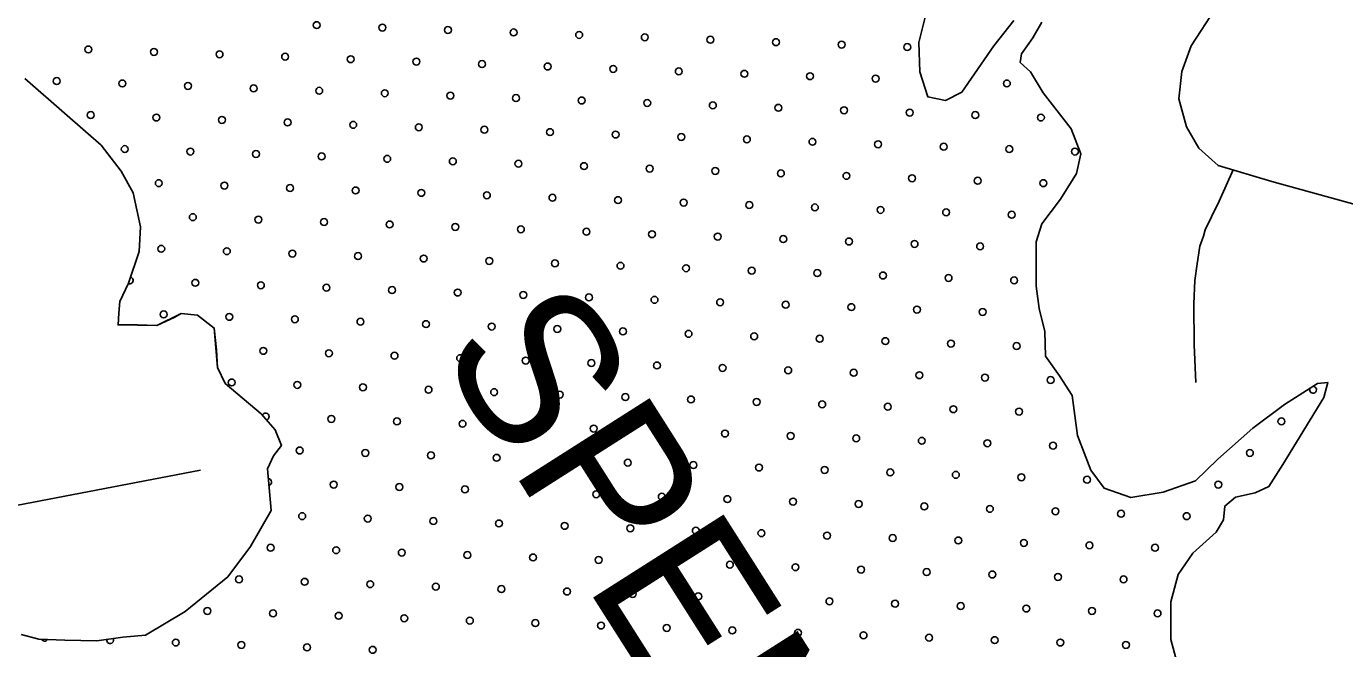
# Model space of a CAD drawing. Extents: x 1788175 to 1969470, y 584502 to 738744.
# Drawn here: x 1828022 to 1832073, y 716969 to 718881 of the extents above; entities that cross this region are included whole.
import ezdxf

# ---------------------------------------------------------------- set-up
doc = ezdxf.new("R2010")
doc.units = 0
for name, color, linetype in [('DESIGN - DRAINAGE - Bridges', 7, 'Continuous'), ('DESIGN - SCRATCH - User 1', 7, 'Continuous'), ('DESIGN - TRAFFIC CONTROL PERMANENT - Pavement Marking Text', 7, 'Continuous'), ('DESIGN - TRANSPORTATION - Edge of Traveled Way', 7, 'Continuous'), ('SURVEY - TRANSPORTATION - Roads', 7, 'Continuous')]:
    doc.layers.add(name, color=color, linetype=linetype)

msp = doc.modelspace()

# ---------------------------------------------------------------- linework, layer by layer
at = {"layer": 'DESIGN - SCRATCH - User 1'}
for points in [[(1831056.4, 718898.4), (1830995.2, 718821.2), (1830896.9, 718678.5), (1830846.4, 718653.2), (1830792.6, 718664), (1830767.8, 718740.4), (1830765.2, 718830.6), (1830784.4, 718908.4)], [(1831262.2, 718488.8), (1831233.3, 718565.3), (1831147, 718676.8), (1831108, 718741.4), (1831076.4, 718769.9), (1831080.8, 718795.9), (1831115.6, 718845.5), (1831142.4, 718893.1)], [(1828017.6, 718720.9), (1828147.9, 718606.8), (1828252.6, 718515.2), (1828313.4, 718436.2), (1828350.4, 718369.5), (1828372.7, 718265.1), (1828369.5, 718189), (1828336, 718091.3), (1828309.1, 718035.7), (1828306.5, 717999.7), (1828304, 717963.6), (1828363.4, 717963.4), (1828423.5, 717961.2), (1828478.5, 717987.1), (1828498.1, 717998.2), (1828548.1, 717993.4), (1828599.9, 717953.7), (1828606.3, 717886.8), (1828610.1, 717832.2), (1828632.9, 717783.9), (1828743.5, 717690.1), (1828786.7, 717641.4), (1828806, 717593.1), (1828781.5, 717561.4), (1828762.9, 717521.6), (1828774.9, 717393.3), (1828710.8, 717282.5), (1828641.3, 717189.4), (1828510.8, 717083), (1828388.6, 717010.4), (1828319, 717004.1), (1828238.8, 716993.3), (1828140.7, 716994.7), (1828060.7, 716997.9), (1828006.9, 717012.7)], [(1831607.1, 716745.3), (1831539, 716996.7), (1831538.8, 717112.8), (1831562.2, 717196.6), (1831607.2, 717262), (1831678.3, 717327.1), (1831700.9, 717364.8), (1831705.5, 717406.8), (1831738, 717434.3), (1831798.2, 717447.5), (1831840.6, 717466.9), (1831883.7, 717534.3), (1832009, 717740.8), (1832021.7, 717786.6), (1831989.6, 717783.1), (1831888.5, 717718.5), (1831791.3, 717645.8), (1831683.8, 717551.3), (1831614.7, 717484.2), (1831516.1, 717449.6), (1831415.8, 717433.1), (1831334.2, 717462.3), (1831293, 717517), (1831252.6, 717623.7), (1831236.5, 717746.1), (1831197.5, 717806.8), (1831154.4, 717867.5), (1831151.6, 717943.7), (1831134.7, 718014), (1831125.7, 718082.3), (1831125.8, 718218.4), (1831142.7, 718274.3), (1831199.9, 718349.5), (1831249.2, 718428.9), (1831262.2, 718488.8)]]:
    msp.add_lwpolyline(points, dxfattribs=at)
at = {"layer": 'DESIGN - TRAFFIC CONTROL PERMANENT - Pavement Marking Text'}
for centre in [(1828914.7, 718884.3), (1829116.3, 718876.8), (1829317.9, 718869.4), (1829519.5, 718861.9), (1829721.1, 718854.4), (1829922.8, 718847), (1830124.4, 718839.5), (1830326, 718832), (1830527.6, 718824.5), (1830729.2, 718817.1), (1828212.8, 718809.6), (1828414.4, 718802.1), (1828616, 718794.7), (1828817.6, 718787.2), (1829019.2, 718779.7), (1829220.9, 718772.3), (1829422.5, 718764.8), (1829624.1, 718757.3), (1829825.7, 718749.9), (1830027.3, 718742.4), (1828115.7, 718712.5), (1828317.3, 718705.1), (1828518.9, 718697.6), (1830228.9, 718734.9), (1830430.5, 718727.5), (1830632.1, 718720), (1831035.3, 718705.1), (1828720.6, 718690.1), (1828922.2, 718682.7), (1829123.8, 718675.2), (1829325.4, 718667.7), (1829527, 718660.3), (1829728.6, 718652.8), (1829930.2, 718645.3), (1830131.8, 718637.9), (1830333.4, 718630.4), (1830535.1, 718622.9), (1830736.7, 718615.5), (1828220.3, 718608), (1828421.9, 718600.5), (1828623.5, 718593.1), (1828825.1, 718585.6), (1829026.7, 718578.1), (1830938.3, 718608), (1831139.9, 718600.5), (1829228.3, 718570.7), (1829429.9, 718563.2), (1829631.5, 718555.7), (1829833.1, 718548.3), (1830034.8, 718540.8), (1828324.8, 718503.5), (1828526.4, 718496), (1830236.4, 718533.3), (1830438, 718525.9), (1830639.6, 718518.4), (1830841.2, 718510.9), (1831042.8, 718503.5), (1831244.4, 718496), (1828728, 718488.5), (1828929.6, 718481.1), (1829131.2, 718473.6), (1829332.9, 718466.1), (1829534.5, 718458.7), (1829736.1, 718451.2), (1829937.7, 718443.7), (1830139.3, 718436.3), (1830340.9, 718428.8), (1830542.5, 718421.3), (1830744.1, 718413.9), (1828429.3, 718398.9), (1828631, 718391.5), (1828832.6, 718384), (1829034.2, 718376.5), (1830945.7, 718406.4), (1831147.3, 718398.9), (1829235.8, 718369.1), (1829437.4, 718361.6), (1829639, 718354.1), (1829840.6, 718346.7), (1830042.2, 718339.2), (1830243.8, 718331.7), (1828533.9, 718294.4), (1830445.4, 718324.3), (1830647.1, 718316.8), (1830848.7, 718309.3), (1831050.3, 718301.9), (1828735.5, 718286.9), (1828937.1, 718279.5), (1829138.7, 718272), (1829340.3, 718264.5), (1829541.9, 718257.1), (1829743.5, 718249.6), (1829945.2, 718242.1), (1830146.8, 718234.7), (1830348.4, 718227.2), (1830550, 718219.7), (1830751.6, 718212.3), (1828436.8, 718197.3), (1828638.4, 718189.9), (1828840, 718182.4), (1829041.6, 718174.9), (1830953.2, 718204.8), (1829243.3, 718167.4), (1829444.9, 718160), (1829646.5, 718152.5), (1829848.1, 718145), (1830049.7, 718137.6), (1830251.3, 718130.1), (1828541.3, 718092.8), (1830452.9, 718122.6), (1830654.5, 718115.2), (1830856.1, 718107.7), (1831057.7, 718100.2), (1828743, 718085.3), (1828944.6, 718077.8), (1829146.2, 718070.4), (1829347.8, 718062.9), (1829549.4, 718055.4), (1829751, 718048), (1829952.6, 718040.5), (1830154.2, 718033), (1830355.8, 718025.6), (1830557.5, 718018.1), (1830759.1, 718010.6), (1828444.3, 717995.7), (1828645.9, 717988.2), (1828847.5, 717980.8), (1829049.1, 717973.3), (1830960.7, 718003.2), (1829250.7, 717965.8), (1829452.3, 717958.4), (1829653.9, 717950.9), (1829855.6, 717943.4), (1830057.2, 717936), (1830258.8, 717928.5), (1830460.4, 717921), (1830662, 717913.6), (1830863.6, 717906.1), (1831065.2, 717898.6), (1828750.4, 717883.7), (1828952, 717876.2), (1829153.6, 717868.8), (1829355.3, 717861.3), (1829556.9, 717853.8), (1829758.5, 717846.4), (1829960.1, 717838.9), (1830161.7, 717831.4), (1830363.3, 717824), (1830564.9, 717816.5), (1830766.5, 717809), (1828653.4, 717786.6), (1828855, 717779.2), (1829056.6, 717771.7), (1829258.2, 717764.2), (1830968.1, 717801.6), (1831169.8, 717794.1), (1829459.8, 717756.8), (1829661.4, 717749.3), (1829863, 717741.8), (1830064.6, 717734.4), (1830266.2, 717726.9), (1830467.8, 717719.4), (1830669.5, 717712), (1830871.1, 717704.5), (1831072.7, 717697), (1828959.5, 717674.6), (1829161.1, 717667.2), (1829362.7, 717659.7), (1829564.3, 717652.2), (1829765.9, 717644.8), (1831879.1, 717667.2), (1829967.6, 717637.3), (1830169.2, 717629.8), (1830370.8, 717622.4), (1830572.4, 717614.9), (1830774, 717607.4), (1828862.4, 717577.6), (1829064, 717570.1), (1829265.7, 717562.6), (1830975.6, 717600), (1831177.2, 717592.5), (1831782, 717570.1), (1829467.3, 717555.2), (1829668.9, 717547.7), (1829870.5, 717540.2), (1830072.1, 717532.8), (1830273.7, 717525.3), (1830475.3, 717517.8), (1830676.9, 717510.3), (1830878.5, 717502.9), (1831080.1, 717495.4), (1831281.8, 717487.9), (1828967, 717473), (1829168.6, 717465.5), (1829370.2, 717458.1), (1829571.8, 717450.6), (1829773.4, 717443.1), (1831685, 717473), (1829975, 717435.7), (1830176.6, 717428.2), (1830378.2, 717420.7), (1830579.9, 717413.3), (1830781.5, 717405.8), (1828869.9, 717375.9), (1829071.5, 717368.5), (1829273.1, 717361), (1830983.1, 717398.3), (1831184.7, 717390.9), (1831386.3, 717383.4), (1831587.9, 717375.9), (1829474.7, 717353.5), (1829676.3, 717346.1), (1829878, 717338.6), (1830079.6, 717331.1), (1830281.2, 717323.7), (1828772.8, 717278.9), (1830482.8, 717316.2), (1830684.4, 717308.7), (1830886, 717301.3), (1831087.6, 717293.8), (1831289.2, 717286.3), (1831490.8, 717278.9), (1828974.4, 717271.4), (1829176, 717263.9), (1829377.7, 717256.5), (1829579.3, 717249), (1829780.9, 717241.5), (1829982.5, 717234.1), (1830184.1, 717226.6), (1830385.7, 717219.1), (1830587.3, 717211.7), (1830788.9, 717204.2), (1830990.5, 717196.7), (1828675.8, 717181.8), (1828877.4, 717174.3), (1829079, 717166.9), (1829280.6, 717159.4), (1831192.2, 717189.3), (1831393.8, 717181.8), (1829482.2, 717151.9), (1829683.8, 717144.5), (1829885.4, 717137), (1830087, 717129.5), (1830288.6, 717122.1), (1828578.7, 717084.7), (1828780.3, 717077.3), (1830490.2, 717114.6), (1830691.9, 717107.1), (1830893.5, 717099.7), (1831095.1, 717092.2), (1831296.7, 717084.7), (1831498.3, 717077.3), (1828981.9, 717069.8), (1829183.5, 717062.3), (1829385.1, 717054.9), (1829586.7, 717047.4), (1829788.3, 717039.9), (1829990, 717032.5), (1830191.6, 717025), (1830393.2, 717017.5), (1830594.8, 717010.1), (1830796.4, 717002.6), (1830998, 716995.1), (1828481.6, 716987.7), (1828683.2, 716980.2), (1828884.8, 716972.7), (1829086.4, 716965.3), (1831199.6, 716987.7), (1831401.2, 716980.2)]:
    msp.add_circle(centre, 10.6, dxfattribs=at)
for centre, start, end in [((1828339.7, 718100.2), 246.9433, 74.5439), ((1831976.2, 717764.2), 157.2311, 87.9433), ((1828757.9, 717682.1), 280.6518, 162.5872), ((1828765.4, 717480.5), 282.607, 88.0749), ((1828078.4, 717002.6), 208.556, 326.8866), ((1828280, 716995.1), 167.392, 27.989)]:
    msp.add_arc(centre, 10.6, start, end, dxfattribs=at)
at = {"layer": 'DESIGN - TRANSPORTATION - Edge of Traveled Way'}
for points in [[(1831056.4, 718898.4), (1830995.2, 718821.2), (1830896.9, 718678.5), (1830846.4, 718653.2), (1830792.6, 718664), (1830767.8, 718740.4), (1830765.2, 718830.6), (1830784.4, 718908.4)], [(1831262.2, 718488.8), (1831233.3, 718565.3), (1831147, 718676.8), (1831108, 718741.4), (1831076.4, 718769.9), (1831080.8, 718795.9), (1831115.6, 718845.5), (1831142.4, 718893.1)], [(1828017.6, 718720.9), (1828147.9, 718606.8), (1828252.6, 718515.2), (1828313.4, 718436.2), (1828350.4, 718369.5), (1828372.7, 718265.1), (1828369.5, 718189), (1828336, 718091.3), (1828309.1, 718035.7), (1828306.5, 717999.7), (1828304, 717963.6), (1828423.5, 717961.2), (1828498.1, 717998.2), (1828478.5, 717987.1), (1828498.1, 717998.2), (1828548.1, 717993.4), (1828599.9, 717953.7), (1828610.1, 717832.2), (1828632.9, 717783.9), (1828743.5, 717690.1), (1828786.7, 717641.4), (1828806, 717593.1), (1828781.5, 717561.4), (1828762.9, 717521.6), (1828774.9, 717393.3), (1828710.8, 717282.5), (1828641.3, 717189.4), (1828510.8, 717083), (1828388.6, 717010.4), (1828319, 717004.1), (1828238.8, 716993.3), (1828140.7, 716994.7), (1828060.7, 716997.9), (1828006.9, 717012.7)], [(1831607.1, 716745.3), (1831539, 716996.7), (1831538.8, 717112.8), (1831562.2, 717196.6), (1831607.2, 717262), (1831678.3, 717327.1), (1831700.9, 717364.8), (1831705.5, 717406.8), (1831738, 717434.3), (1831798.2, 717447.5), (1831840.6, 717466.9), (1831883.7, 717534.3), (1832009, 717740.8), (1832021.7, 717786.6), (1831989.6, 717783.1), (1831888.5, 717718.5), (1831791.3, 717645.8), (1831683.8, 717551.3), (1831614.7, 717484.2), (1831516.1, 717449.6), (1831415.8, 717433.1), (1831334.2, 717462.3), (1831293, 717517), (1831252.6, 717623.7), (1831236.5, 717746.1), (1831197.5, 717806.8), (1831154.4, 717867.5), (1831151.6, 717943.7), (1831134.7, 718014), (1831125.7, 718082.3), (1831125.8, 718218.4), (1831142.7, 718274.3), (1831199.9, 718349.5), (1831249.2, 718428.9), (1831262.2, 718488.8)]]:
    msp.add_lwpolyline(points, dxfattribs=at)
at = {"layer": 'SURVEY - TRANSPORTATION - Roads'}
for points in [[(1832417.3, 717462.3), (1832444.1, 717718.5), (1832468.6, 717843), (1832542.4, 718028.3), (1832545.3, 718112.4), (1832506.5, 718176), (1832447.9, 718225.3), (1832361.4, 718262.2), (1831849.2, 718403.5), (1831684.4, 718453.3), (1831625.7, 718506.6), (1831586.9, 718572.2), (1831563.8, 718658), (1831572.8, 718742.2), (1831601.8, 718820.7), (1831676.5, 718935.9), (1831822.1, 719138.1), (1831859.2, 719216.7), (1831860.8, 719252.8), (1831846.1, 719308.7), (1831799.8, 719466.8), (1831727, 719715.6)], [(1831615.6, 717786.8), (1831610.8, 717902.3), (1831610.2, 718028.1), (1831612.8, 718100), (1831619.8, 718151.2), (1831628.7, 718204.9), (1831639.2, 718235.9), (1831644.5, 718255.3), (1831664, 718295.9), (1831688, 718343.9), (1831730.5, 718439.4)], [(1828557.2, 717517.3), (1827818.5, 717376)]]:
    msp.add_lwpolyline(points, dxfattribs=at)

# ---------------------------------------------------------------- texts
at = {"layer": 'DESIGN - DRAINAGE - Bridges'}
msp.add_text('SPENCER', height=475, rotation=302.4604, dxfattribs=at).set_placement((1829281.3, 717884.9))

doc.saveas('drawing.dxf')
